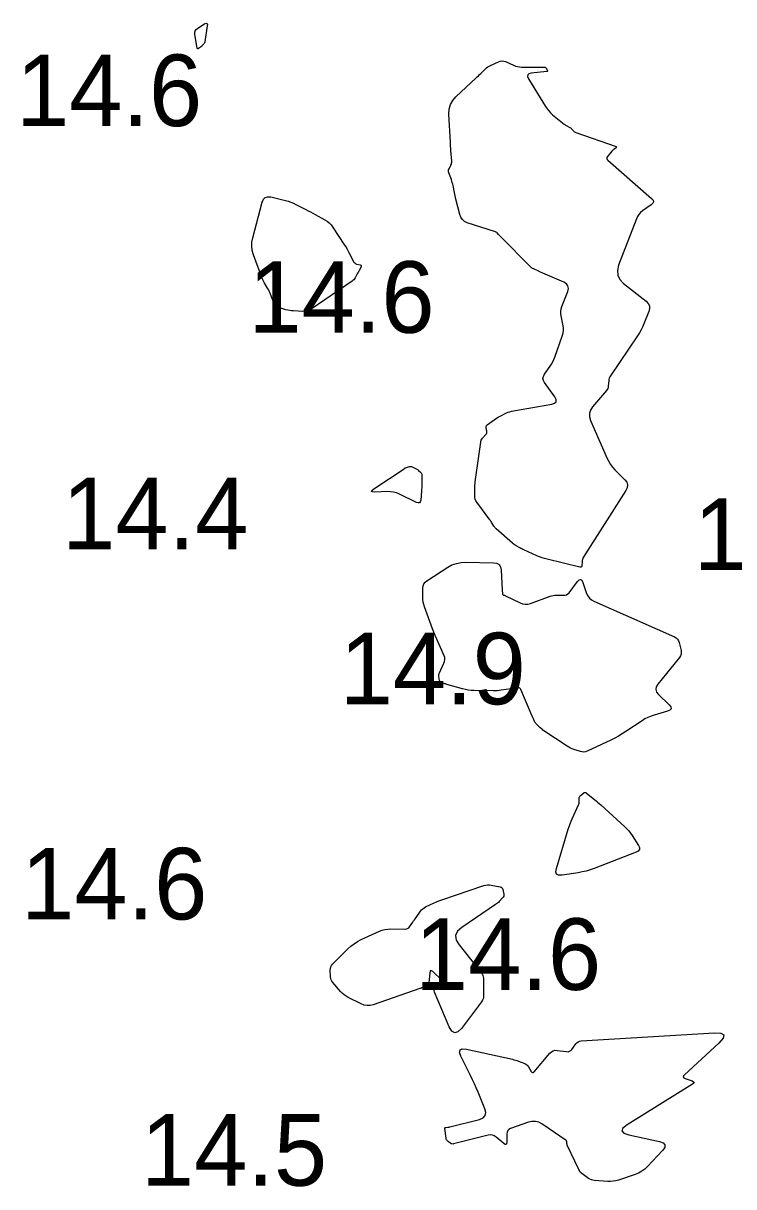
# Model space of a CAD drawing. Extents: x 1023796 to 1112670, y 656573 to 837340.
# Drawn here: x 1101380.3 to 1101429.9, y 689830 to 689911.2 of the extents above; entities that cross this region are included whole.
import ezdxf

# ---------------------------------------------------------------- set-up
doc = ezdxf.new("R2010")
doc.units = 0
doc.layers.add('V-CHAN-CONT-15FT', color=7, linetype='Continuous')
doc.layers.add('V-TOPO-SOUN', color=7, linetype='Continuous')

msp = doc.modelspace()

# ---------------------------------------------------------------- linework, layer by layer
at = {"layer": 'V-CHAN-CONT-15FT'}
for points in [[(1101392.714, 689909.626), (1101392.682, 689909.6), (1101392.649, 689909.575), (1101392.514, 689909.478), (1101392.484, 689909.462), (1101392.46, 689909.462), (1101392.443, 689909.478), (1101392.433, 689909.511), (1101392.272, 689910.459), (1101392.266, 689910.59), (1101392.296, 689910.706), (1101392.362, 689910.806), (1101392.463, 689910.89), (1101392.941, 689911.194), (1101393.043, 689911.243), (1101393.109, 689911.238), (1101393.14, 689911.179), (1101393.136, 689911.066), (1101392.96, 689909.943), (1101392.951, 689909.903), (1101392.936, 689909.867), (1101392.916, 689909.833), (1101392.89, 689909.802), (1101392.774, 689909.683), (1101392.745, 689909.654)], [(1101421.047, 689901.801), (1101421.069, 689901.735), (1101421.124, 689901.672), (1101424.185, 689899.012), (1101424.289, 689898.893), (1101424.32, 689898.777), (1101424.277, 689898.665), (1101424.162, 689898.556), (1101423.555, 689898.13), (1101423.414, 689898.015), (1101423.294, 689897.884), (1101423.196, 689897.736), (1101423.118, 689897.571), (1101421.878, 689894.349), (1101421.788, 689893.98), (1101421.817, 689893.644), (1101421.964, 689893.339), (1101422.228, 689893.068), (1101423.803, 689891.822), (1101423.952, 689891.669), (1101424.033, 689891.497), (1101424.047, 689891.308), (1101423.992, 689891.101), (1101423.64, 689890.237), (1101423.547, 689890.024), (1101423.443, 689889.817), (1101423.328, 689889.615), (1101423.203, 689889.419), (1101421.304, 689886.612), (1101421.258, 689886.534), (1101421.223, 689886.452), (1101421.199, 689886.366), (1101421.186, 689886.276), (1101421.157, 689885.908), (1101421.143, 689885.819), (1101421.116, 689885.735), (1101421.076, 689885.657), (1101421.023, 689885.584), (1101420.049, 689884.445), (1101419.904, 689884.226), (1101419.832, 689883.997), (1101419.834, 689883.756), (1101419.91, 689883.505), (1101421.08, 689880.845), (1101421.188, 689880.628), (1101421.314, 689880.422), (1101421.458, 689880.23), (1101421.621, 689880.049), (1101422.309, 689879.353), (1101422.443, 689879.175), (1101422.501, 689878.989), (1101422.483, 689878.795), (1101422.39, 689878.593), (1101419.405, 689873.921), (1101419.371, 689873.858), (1101419.346, 689873.793), (1101419.33, 689873.725), (1101419.324, 689873.655), (1101419.318, 689873.366), (1101419.308, 689873.305), (1101419.281, 689873.266), (1101419.237, 689873.249), (1101419.175, 689873.255), (1101416.893, 689873.797), (1101416.707, 689873.845), (1101416.525, 689873.903), (1101416.345, 689873.968), (1101416.168, 689874.043), (1101415.258, 689874.45), (1101415.187, 689874.483), (1101415.117, 689874.518), (1101415.048, 689874.554), (1101414.979, 689874.592), (1101414.707, 689874.749), (1101414.641, 689874.789), (1101414.576, 689874.833), (1101414.514, 689874.88), (1101414.454, 689874.93), (1101413.325, 689875.921), (1101413.278, 689875.966), (1101413.235, 689876.014), (1101413.196, 689876.065), (1101413.16, 689876.12), (1101413.027, 689876.345), (1101412.993, 689876.4), (1101412.957, 689876.455), (1101412.92, 689876.509), (1101412.882, 689876.562), (1101411.974, 689877.78), (1101411.909, 689877.883), (1101411.863, 689877.991), (1101411.835, 689878.106), (1101411.826, 689878.227), (1101411.826, 689878.724), (1101411.828, 689878.848), (1101411.834, 689878.971), (1101411.845, 689879.095), (1101411.86, 689879.218), (1101412.238, 689881.978), (1101412.254, 689882.055), (1101412.281, 689882.128), (1101412.319, 689882.195), (1101412.368, 689882.258), (1101412.607, 689882.525), (1101412.642, 689882.573), (1101412.663, 689882.625), (1101412.671, 689882.681), (1101412.666, 689882.74), (1101412.616, 689882.985), (1101412.612, 689883.043), (1101412.623, 689883.095), (1101412.649, 689883.141), (1101412.691, 689883.182), (1101413.178, 689883.547), (1101413.277, 689883.618), (1101413.38, 689883.683), (1101413.485, 689883.744), (1101413.594, 689883.799), (1101414.05, 689884.019), (1101414.164, 689884.069), (1101414.28, 689884.111), (1101414.4, 689884.144), (1101414.521, 689884.17), (1101417.2, 689884.632), (1101417.408, 689884.698), (1101417.512, 689884.807), (1101417.514, 689884.957), (1101417.412, 689885.15), (1101416.695, 689886.151), (1101416.618, 689886.293), (1101416.593, 689886.436), (1101416.618, 689886.578), (1101416.694, 689886.721), (1101417.101, 689887.292), (1101417.197, 689887.437), (1101417.282, 689887.588), (1101417.356, 689887.745), (1101417.419, 689887.908), (1101417.955, 689889.444), (1101418, 689889.609), (1101418.023, 689889.776), (1101418.022, 689889.944), (1101417.999, 689890.114), (1101417.857, 689890.797), (1101417.834, 689890.966), (1101417.836, 689891.134), (1101417.862, 689891.299), (1101417.913, 689891.463), (1101418.319, 689892.503), (1101418.368, 689892.714), (1101418.34, 689892.893), (1101418.233, 689893.039), (1101418.048, 689893.152), (1101416.417, 689893.858), (1101416.374, 689893.877), (1101416.331, 689893.897), (1101416.288, 689893.917), (1101416.245, 689893.938), (1101416.031, 689894.045), (1101416.01, 689894.055), (1101415.989, 689894.064), (1101415.968, 689894.073), (1101415.946, 689894.082), (1101415.861, 689894.116), (1101415.84, 689894.125), (1101415.82, 689894.136), (1101415.802, 689894.15), (1101415.785, 689894.165), (1101413.579, 689896.398), (1101413.531, 689896.448), (1101413.482, 689896.497), (1101413.385, 689896.596), (1101413.359, 689896.619), (1101413.332, 689896.639), (1101413.302, 689896.655), (1101413.27, 689896.667), (1101411.301, 689897.314), (1101411.11, 689897.402), (1101410.958, 689897.526), (1101410.845, 689897.687), (1101410.772, 689897.885), (1101410.509, 689898.947), (1101410.481, 689899.064), (1101410.454, 689899.181), (1101410.428, 689899.298), (1101410.404, 689899.415), (1101410.307, 689899.908), (1101410.283, 689900.014), (1101410.256, 689900.12), (1101410.224, 689900.224), (1101410.188, 689900.326), (1101410.011, 689900.802), (1101409.992, 689900.87), (1101409.989, 689900.938), (1101410, 689901.005), (1101410.026, 689901.071), (1101410.159, 689901.334), (1101410.188, 689901.401), (1101410.207, 689901.47), (1101410.216, 689901.54), (1101410.215, 689901.613), (1101410.159, 689902.355), (1101410.148, 689902.503), (1101410.138, 689902.651), (1101410.129, 689902.799), (1101410.121, 689902.948), (1101410.024, 689904.897), (1101410.041, 689905.241), (1101410.129, 689905.558), (1101410.286, 689905.846), (1101410.513, 689906.106), (1101411.921, 689907.428), (1101412.003, 689907.505), (1101412.084, 689907.582), (1101412.164, 689907.66), (1101412.245, 689907.738), (1101412.564, 689908.051), (1101412.647, 689908.126), (1101412.735, 689908.193), (1101412.828, 689908.252), (1101412.927, 689908.303), (1101413.472, 689908.559), (1101413.597, 689908.603), (1101413.722, 689908.618), (1101413.847, 689908.604), (1101413.973, 689908.561), (1101414.527, 689908.308), (1101414.663, 689908.254), (1101414.802, 689908.215), (1101414.945, 689908.192), (1101415.09, 689908.184), (1101416.698, 689908.183), (1101416.738, 689908.178), (1101416.773, 689908.164), (1101416.802, 689908.139), (1101416.825, 689908.105), (1101416.906, 689907.95), (1101416.919, 689907.916), (1101416.915, 689907.89), (1101416.896, 689907.873), (1101416.86, 689907.864), (1101415.771, 689907.749), (1101415.612, 689907.71), (1101415.528, 689907.634), (1101415.518, 689907.521), (1101415.584, 689907.371), (1101416.768, 689905.429), (1101416.874, 689905.27), (1101416.992, 689905.122), (1101417.123, 689904.985), (1101417.265, 689904.858), (1101418.079, 689904.192), (1101418.119, 689904.161), (1101418.16, 689904.132), (1101418.203, 689904.106), (1101418.248, 689904.081), (1101418.431, 689903.988), (1101418.474, 689903.964), (1101418.514, 689903.936), (1101418.551, 689903.905), (1101418.586, 689903.87), (1101418.72, 689903.723), (1101418.756, 689903.689), (1101418.794, 689903.66), (1101418.836, 689903.636), (1101418.881, 689903.617), (1101421.698, 689902.64), (1101421.734, 689902.622), (1101421.748, 689902.601), (1101421.741, 689902.577), (1101421.711, 689902.55), (1101421.549, 689902.435), (1101421.51, 689902.405), (1101421.473, 689902.372), (1101421.437, 689902.338), (1101421.404, 689902.301), (1101421.103, 689901.941), (1101421.058, 689901.87)], [(1101403.892, 689894.322), (1101403.897, 689894.282), (1101403.879, 689894.231), (1101403.747, 689893.982), (1101403.715, 689893.922), (1101403.683, 689893.863), (1101403.651, 689893.803), (1101403.618, 689893.743), (1101403.456, 689893.451), (1101403.415, 689893.385), (1101403.367, 689893.326), (1101403.312, 689893.273), (1101403.25, 689893.225), (1101400.384, 689891.28), (1101400.253, 689891.205), (1101400.115, 689891.153), (1101399.97, 689891.124), (1101399.818, 689891.118), (1101399.156, 689891.144), (1101399.024, 689891.153), (1101398.893, 689891.17), (1101398.763, 689891.196), (1101398.634, 689891.229), (1101398.123, 689891.38), (1101398.005, 689891.428), (1101397.908, 689891.499), (1101397.831, 689891.591), (1101397.774, 689891.705), (1101397.542, 689892.331), (1101397.5, 689892.437), (1101397.453, 689892.54), (1101397.402, 689892.641), (1101397.346, 689892.74), (1101397.112, 689893.132), (1101397.056, 689893.231), (1101397.005, 689893.332), (1101396.959, 689893.436), (1101396.918, 689893.542), (1101396.361, 689895.075), (1101396.279, 689895.368), (1101396.243, 689895.662), (1101396.252, 689895.958), (1101396.309, 689896.257), (1101396.97, 689898.752), (1101397.054, 689898.951), (1101397.181, 689899.076), (1101397.352, 689899.128), (1101397.566, 689899.108), (1101398.609, 689898.855), (1101398.794, 689898.805), (1101398.975, 689898.744), (1101399.151, 689898.672), (1101399.324, 689898.589), (1101400.011, 689898.237), (1101400.18, 689898.15), (1101400.348, 689898.061), (1101400.516, 689897.972), (1101400.683, 689897.881), (1101401.352, 689897.516), (1101401.511, 689897.417), (1101401.655, 689897.3), (1101401.783, 689897.166), (1101401.895, 689897.016), (1101402.724, 689895.751), (1101402.804, 689895.626), (1101402.881, 689895.499), (1101402.955, 689895.371), (1101403.026, 689895.24), (1101403.385, 689894.565), (1101403.418, 689894.514), (1101403.46, 689894.474), (1101403.51, 689894.445), (1101403.567, 689894.426), (1101403.814, 689894.371), (1101403.865, 689894.352)], [(1101408.118, 689878.805), (1101408.111, 689878.681), (1101408.101, 689878.558), (1101408.046, 689877.934), (1101408.019, 689877.814), (1101407.961, 689877.747), (1101407.875, 689877.732), (1101407.758, 689877.77), (1101406.56, 689878.347), (1101406.359, 689878.43), (1101406.153, 689878.487), (1101405.942, 689878.518), (1101405.724, 689878.523), (1101404.845, 689878.493), (1101404.676, 689878.502), (1101404.607, 689878.543), (1101404.639, 689878.616), (1101404.772, 689878.722), (1101406.886, 689880.129), (1101406.929, 689880.156), (1101406.973, 689880.179), (1101407.019, 689880.199), (1101407.066, 689880.216), (1101407.257, 689880.279), (1101407.305, 689880.29), (1101407.352, 689880.291), (1101407.398, 689880.283), (1101407.444, 689880.266), (1101407.739, 689880.124), (1101407.784, 689880.1), (1101407.826, 689880.073), (1101407.866, 689880.043), (1101407.904, 689880.009), (1101408.05, 689879.868), (1101408.082, 689879.831), (1101408.105, 689879.79), (1101408.118, 689879.745), (1101408.123, 689879.696), (1101408.123, 689879.053), (1101408.122, 689878.929)], [(1101423.926, 689862.756), (1101423.717, 689862.648), (1101423.515, 689862.523), (1101422.391, 689861.767), (1101422.135, 689861.602), (1101421.874, 689861.447), (1101421.606, 689861.302), (1101421.332, 689861.168), (1101419.677, 689860.395), (1101419.563, 689860.353), (1101419.448, 689860.334), (1101419.331, 689860.339), (1101419.213, 689860.366), (1101418.738, 689860.52), (1101418.621, 689860.563), (1101418.507, 689860.613), (1101418.398, 689860.671), (1101418.292, 689860.736), (1101416.658, 689861.827), (1101416.592, 689861.873), (1101416.528, 689861.922), (1101416.466, 689861.974), (1101416.406, 689862.028), (1101416.13, 689862.291), (1101416.094, 689862.328), (1101416.062, 689862.369), (1101416.034, 689862.412), (1101416.009, 689862.458), (1101415.92, 689862.648), (1101415.898, 689862.695), (1101415.876, 689862.743), (1101415.855, 689862.791), (1101415.834, 689862.84), (1101415.044, 689864.709), (1101415.015, 689864.759), (1101414.976, 689864.792), (1101414.928, 689864.809), (1101414.87, 689864.81), (1101414.621, 689864.781), (1101414.558, 689864.773), (1101414.496, 689864.765), (1101414.434, 689864.757), (1101414.372, 689864.748), (1101413.671, 689864.648), (1101413.534, 689864.631), (1101413.396, 689864.62), (1101413.257, 689864.614), (1101413.119, 689864.613), (1101411.775, 689864.634), (1101411.57, 689864.644), (1101411.367, 689864.667), (1101411.166, 689864.704), (1101410.967, 689864.754), (1101409.881, 689865.063), (1101409.83, 689865.078), (1101409.78, 689865.093), (1101409.729, 689865.109), (1101409.679, 689865.125), (1101409.478, 689865.19), (1101409.433, 689865.211), (1101409.399, 689865.241), (1101409.376, 689865.28), (1101409.363, 689865.327), (1101409.319, 689865.62), (1101409.314, 689865.685), (1101409.319, 689865.749), (1101409.333, 689865.812), (1101409.357, 689865.873), (1101409.673, 689866.534), (1101409.72, 689866.664), (1101409.737, 689866.795), (1101409.724, 689866.927), (1101409.681, 689867.059), (1101409.169, 689868.227), (1101409.066, 689868.466), (1101408.967, 689868.708), (1101408.872, 689868.95), (1101408.78, 689869.194), (1101408.306, 689870.488), (1101408.256, 689870.644), (1101408.221, 689870.803), (1101408.2, 689870.964), (1101408.192, 689871.127), (1101408.192, 689871.787), (1101408.21, 689871.943), (1101408.262, 689872.079), (1101408.349, 689872.197), (1101408.47, 689872.295), (1101409.936, 689873.238), (1101410.234, 689873.401), (1101410.545, 689873.515), (1101410.87, 689873.58), (1101411.208, 689873.597), (1101413.143, 689873.555), (1101413.36, 689873.52), (1101413.519, 689873.424), (1101413.62, 689873.268), (1101413.663, 689873.052), (1101413.741, 689871.643), (1101413.744, 689871.61), (1101413.746, 689871.576), (1101413.75, 689871.543), (1101413.754, 689871.51), (1101413.774, 689871.352), (1101413.779, 689871.334), (1101413.788, 689871.32), (1101413.801, 689871.309), (1101413.818, 689871.303), (1101413.896, 689871.283), (1101413.915, 689871.277), (1101413.934, 689871.271), (1101413.953, 689871.264), (1101413.971, 689871.255), (1101414.993, 689870.756), (1101415.171, 689870.689), (1101415.35, 689870.661), (1101415.531, 689870.671), (1101415.715, 689870.719), (1101417.083, 689871.22), (1101417.197, 689871.256), (1101417.312, 689871.281), (1101417.429, 689871.294), (1101417.548, 689871.296), (1101418.027, 689871.283), (1101418.141, 689871.292), (1101418.243, 689871.325), (1101418.333, 689871.384), (1101418.411, 689871.467), (1101418.999, 689872.248), (1101419.114, 689872.366), (1101419.215, 689872.396), (1101419.301, 689872.336), (1101419.374, 689872.189), (1101419.64, 689871.415), (1101419.722, 689871.236), (1101419.833, 689871.085), (1101419.975, 689870.961), (1101420.146, 689870.865), (1101425.791, 689868.374), (1101425.908, 689868.307), (1101426, 689868.22), (1101426.069, 689868.113), (1101426.112, 689867.986), (1101426.24, 689867.437), (1101426.257, 689867.303), (1101426.243, 689867.176), (1101426.2, 689867.056), (1101426.126, 689866.943), (1101424.618, 689865.082), (1101424.503, 689864.891), (1101424.473, 689864.705), (1101424.526, 689864.524), (1101424.664, 689864.349), (1101425.4, 689863.642), (1101425.522, 689863.489), (1101425.543, 689863.361), (1101425.465, 689863.259), (1101425.286, 689863.181), (1101424.369, 689862.92), (1101424.144, 689862.846)], [(1101420.412, 689856.826), (1101420.52, 689856.732), (1101420.627, 689856.637), (1101422.316, 689855.11), (1101422.461, 689854.97), (1101422.595, 689854.822), (1101422.719, 689854.664), (1101422.832, 689854.498), (1101423.264, 689853.815), (1101423.335, 689853.657), (1101423.332, 689853.523), (1101423.254, 689853.413), (1101423.103, 689853.329), (1101420.161, 689852.198), (1101419.892, 689852.103), (1101419.618, 689852.022), (1101419.341, 689851.956), (1101419.059, 689851.906), (1101417.926, 689851.732), (1101417.688, 689851.728), (1101417.543, 689851.804), (1101417.488, 689851.959), (1101417.526, 689852.193), (1101418.362, 689854.948), (1101418.422, 689855.135), (1101418.488, 689855.319), (1101418.56, 689855.5), (1101418.638, 689855.68), (1101419.075, 689856.644), (1101419.096, 689856.698), (1101419.111, 689856.753), (1101419.119, 689856.809), (1101419.122, 689856.866), (1101419.119, 689857.098), (1101419.124, 689857.153), (1101419.14, 689857.204), (1101419.168, 689857.248), (1101419.207, 689857.288), (1101419.428, 689857.471), (1101419.48, 689857.503), (1101419.532, 689857.514), (1101419.584, 689857.503), (1101419.636, 689857.471), (1101420.194, 689857.01), (1101420.304, 689856.919)], [(1101413.845, 689850.27), (1101413.817, 689850.206), (1101413.772, 689850.146), (1101413.535, 689849.891), (1101413.477, 689849.832), (1101413.415, 689849.776), (1101413.35, 689849.723), (1101413.282, 689849.674), (1101410.913, 689848.077), (1101410.619, 689847.81), (1101410.49, 689847.518), (1101410.526, 689847.201), (1101410.726, 689846.858), (1101412.31, 689844.869), (1101412.36, 689844.795), (1101412.396, 689844.716), (1101412.417, 689844.632), (1101412.424, 689844.543), (1101412.424, 689844.177), (1101412.425, 689844.086), (1101412.425, 689843.994), (1101412.426, 689843.903), (1101412.427, 689843.811), (1101412.436, 689843.308), (1101412.429, 689843.196), (1101412.405, 689843.09), (1101412.362, 689842.99), (1101412.302, 689842.896), (1101410.894, 689841.03), (1101410.648, 689840.78), (1101410.424, 689840.715), (1101410.223, 689840.833), (1101410.045, 689841.135), (1101409.016, 689843.564), (1101408.99, 689843.66), (1101408.998, 689843.746), (1101409.041, 689843.821), (1101409.117, 689843.885), (1101409.491, 689844.121), (1101409.563, 689844.182), (1101409.591, 689844.247), (1101409.577, 689844.317), (1101409.519, 689844.392), (1101408.897, 689844.993), (1101408.808, 689845.06), (1101408.741, 689845.068), (1101408.697, 689845.018), (1101408.675, 689844.908), (1101408.621, 689844.211), (1101408.609, 689844.148), (1101408.582, 689844.095), (1101408.542, 689844.052), (1101408.486, 689844.018), (1101408.237, 689843.905), (1101408.175, 689843.878), (1101408.112, 689843.852), (1101408.048, 689843.828), (1101407.984, 689843.805), (1101404.736, 689842.687), (1101404.522, 689842.635), (1101404.31, 689842.627), (1101404.102, 689842.663), (1101403.896, 689842.743), (1101402.983, 689843.199), (1101402.832, 689843.284), (1101402.691, 689843.382), (1101402.561, 689843.493), (1101402.441, 689843.617), (1101401.905, 689844.227), (1101401.837, 689844.319), (1101401.787, 689844.418), (1101401.756, 689844.524), (1101401.744, 689844.638), (1101401.732, 689845.108), (1101401.74, 689845.221), (1101401.769, 689845.325), (1101401.819, 689845.421), (1101401.891, 689845.509), (1101402.951, 689846.578), (1101403.162, 689846.773), (1101403.389, 689846.947), (1101403.63, 689847.099), (1101403.887, 689847.23), (1101405.169, 689847.811), (1101405.355, 689847.884), (1101405.547, 689847.936), (1101405.742, 689847.966), (1101405.942, 689847.975), (1101406.958, 689847.965), (1101407.052, 689847.974), (1101407.135, 689848.004), (1101407.208, 689848.054), (1101407.27, 689848.125), (1101407.497, 689848.45), (1101407.553, 689848.532), (1101407.61, 689848.613), (1101407.667, 689848.694), (1101407.724, 689848.775), (1101408.031, 689849.211), (1101408.106, 689849.305), (1101408.191, 689849.387), (1101408.286, 689849.457), (1101408.392, 689849.514), (1101408.98, 689849.79), (1101409.115, 689849.851), (1101409.252, 689849.908), (1101409.391, 689849.962), (1101409.531, 689850.011), (1101412.466, 689851.006), (1101412.593, 689851.041), (1101412.721, 689851.057), (1101412.85, 689851.056), (1101412.98, 689851.038), (1101413.611, 689850.907), (1101413.68, 689850.884), (1101413.733, 689850.845), (1101413.771, 689850.791), (1101413.793, 689850.722), (1101413.85, 689850.414), (1101413.856, 689850.34)], [(1101427.148, 689837.256), (1101427.125, 689837.197), (1101427.044, 689837.131), (1101422.479, 689834.296), (1101422.183, 689834.063), (1101422.104, 689833.868), (1101422.244, 689833.711), (1101422.602, 689833.592), (1101424.732, 689833.134), (1101424.995, 689833.04), (1101425.117, 689832.902), (1101425.096, 689832.718), (1101424.934, 689832.491), (1101423.896, 689831.381), (1101423.705, 689831.2), (1101423.495, 689831.046), (1101423.268, 689830.92), (1101423.023, 689830.821), (1101421.866, 689830.435), (1101421.682, 689830.383), (1101421.496, 689830.35), (1101421.308, 689830.336), (1101421.117, 689830.34), (1101420.198, 689830.404), (1101420.084, 689830.42), (1101419.975, 689830.45), (1101419.872, 689830.495), (1101419.774, 689830.554), (1101419.391, 689830.821), (1101419.301, 689830.892), (1101419.223, 689830.974), (1101419.156, 689831.065), (1101419.101, 689831.165), (1101418.293, 689832.878), (1101418.282, 689832.905), (1101418.274, 689832.932), (1101418.268, 689832.96), (1101418.265, 689832.989), (1101418.258, 689833.105), (1101418.253, 689833.133), (1101418.243, 689833.157), (1101418.227, 689833.178), (1101418.206, 689833.197), (1101416.522, 689834.354), (1101416.297, 689834.475), (1101416.064, 689834.536), (1101415.824, 689834.536), (1101415.575, 689834.476), (1101414.325, 689834.027), (1101414.21, 689833.968), (1101414.127, 689833.886), (1101414.078, 689833.78), (1101414.062, 689833.651), (1101414.066, 689833.088), (1101414.053, 689832.977), (1101414.013, 689832.923), (1101413.946, 689832.927), (1101413.853, 689832.989), (1101413.32, 689833.442), (1101413.191, 689833.53), (1101413.054, 689833.581), (1101412.908, 689833.596), (1101412.754, 689833.574), (1101410.344, 689832.962), (1101410.285, 689832.953), (1101410.229, 689832.958), (1101410.175, 689832.977), (1101410.125, 689833.008), (1101409.929, 689833.161), (1101409.885, 689833.203), (1101409.852, 689833.25), (1101409.83, 689833.303), (1101409.818, 689833.362), (1101409.744, 689834.046), (1101409.745, 689834.076), (1101409.755, 689834.098), (1101409.775, 689834.112), (1101409.804, 689834.118), (1101409.94, 689834.126), (1101409.974, 689834.129), (1101410.008, 689834.133), (1101410.041, 689834.139), (1101410.074, 689834.147), (1101412.156, 689834.675), (1101412.409, 689834.779), (1101412.555, 689834.937), (1101412.595, 689835.148), (1101412.529, 689835.413), (1101412.053, 689836.58), (1101411.932, 689836.87), (1101411.805, 689837.159), (1101411.673, 689837.444), (1101411.535, 689837.728), (1101410.858, 689839.093), (1101410.763, 689839.364), (1101410.794, 689839.536), (1101410.954, 689839.608), (1101411.24, 689839.581), (1101414.457, 689838.869), (1101414.563, 689838.843), (1101414.668, 689838.814), (1101414.772, 689838.78), (1101414.875, 689838.743), (1101415.315, 689838.573), (1101415.397, 689838.534), (1101415.468, 689838.483), (1101415.53, 689838.42), (1101415.581, 689838.345), (1101415.767, 689838.024), (1101415.815, 689837.962), (1101415.867, 689837.939), (1101415.922, 689837.953), (1101415.98, 689838.005), (1101417.076, 689839.303), (1101417.18, 689839.402), (1101417.298, 689839.467), (1101417.429, 689839.498), (1101417.573, 689839.495), (1101418.244, 689839.405), (1101418.354, 689839.403), (1101418.452, 689839.429), (1101418.538, 689839.483), (1101418.612, 689839.564), (1101418.885, 689839.946), (1101418.959, 689840.03), (1101419.046, 689840.093), (1101419.145, 689840.133), (1101419.256, 689840.151), (1101428.569, 689840.724), (1101429.028, 689840.706), (1101429.232, 689840.579), (1101429.182, 689840.344), (1101428.877, 689840), (1101426.474, 689837.789), (1101426.406, 689837.706), (1101426.392, 689837.635), (1101426.433, 689837.575), (1101426.528, 689837.527), (1101427.019, 689837.355), (1101427.113, 689837.308)]]:
    msp.add_lwpolyline(points, close=True, dxfattribs=at)

# ---------------------------------------------------------------- texts
at = {"layer": 'V-TOPO-SOUN'}
for s, p in [('14.6 ', (1101379.764, 689904.06)), ('14.6 ', (1101396.004, 689889.62)), ('14.4 ', (1101382.992, 689874.5)), ('14.3 ', (1101427.122, 689873.05)), ('14.9 ', (1101402.382, 689863.67)), ('14.6 ', (1101380.124, 689848.64)), ('14.6 ', (1101407.644, 689843.72)), ('14.5 ', (1101388.495, 689830.04))]:
    msp.add_text(s, height=5, dxfattribs=at).set_placement(p)

doc.saveas('drawing.dxf')
